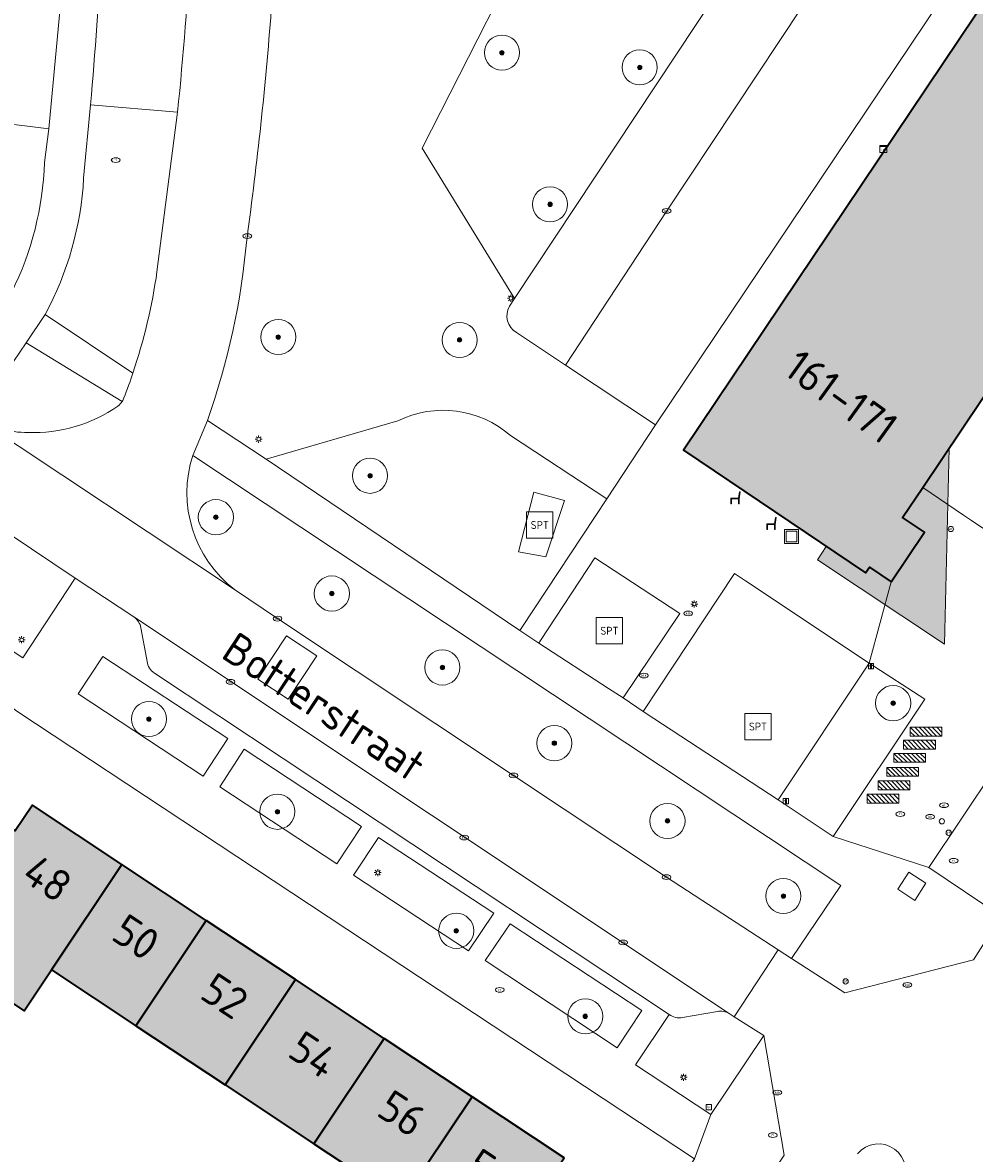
# Model space of a CAD drawing. Header units: metres. Extents: x 125349 to 128236, y 501602 to 503797.
# Tile 459 of 656: x 126887 to 126941, y 502640 to 502704. Entities that reach past the tile are written whole.
import ezdxf
from ezdxf.enums import TextEntityAlignment as Align

# ---------------------------------------------------------------- set-up
doc = ezdxf.new("R2010")
doc.units = ezdxf.units.M
doc.layers.get('0').update_dxf_attribs({"linetype": 'CONTINUOUS'})
for name, color, linetype, lineweight in [('B-WE-GR-BEPLANTING_CULTUUR_BOSPLANTSOEN-GV', 90, 'CONTINUOUS', 18), ('B-WE-GR-BEPLANTING_CULTUUR_HEESTERS-GV', 90, 'CONTINUOUS', 18), ('B-WE-GR-BOOM-S-500', 90, 'CONTINUOUS', 18), ('B-WE-GR-GROENVOORZIENING-GV', 80, 'CONTINUOUS', 18), ('B-WE-IE-MEUBILAIR-S', 7, 'CONTINUOUS', 18), ('B-WE-IE-MEUBILAIR_WEGMEUBILAIR-GV', 7, 'CONTINUOUS', 18), ('B-WE-IE-MEUBILAIR_WEGMEUBILAIR-S', 7, 'CONTINUOUS', 18), ('B-WE-IE-MEUBILAIR_WEGMEUBILAIR_AFVALBAK-S', 7, 'CONTINUOUS', 18), ('B-WE-IE-TERREINAFSCHEIDING_KUNSTMATIG_MUUR-G', 90, 'IE-TERREINAFSCHEIDING_KUNSTMATIG-SO', 18), ('B-WE-OG-BEBOUWING-GV', 7, 'CONTINUOUS', 35), ('B-WE-OG-BEBOUWING-T18', 10, 'CONTINUOUS', 18), ('B-WE-OG-BEBOUWING_LUIFEL-GV', 7, 'CONTINUOUS', 18), ('B-WE-OG-TERREIN_BEGROEID-GV', 7, 'CONTINUOUS', 18), ('B-WE-OG-TERREIN_ERF-GV', 7, 'CONTINUOUS', 18), ('B-WE-OG-TOPOGRAFIE-T18', 10, 'CONTINUOUS', 18), ('B-WE-VH-GESLOTENVERHARDING_KUNSTSTOF-GV', 10, 'CONTINUOUS', 18), ('B-WE-VH-OPENVERHARDING-GV', 90, 'CONTINUOUS', 18), ('B-WE-VH-OPENVERHARDING_BETONSTRAATSTEEN-GV', 90, 'CONTINUOUS', 18)]:
    doc.layers.add(name, color=color, linetype=linetype, lineweight=lineweight)
doc.layers.add('B-WE-OG-BEBOUWING-V', color=7, linetype='CONTINUOUS', lineweight=18, true_color=0xcc646e)
doc.layers.add('B-WE-OG-BEBOUWING_LUIFEL-V', color=7, linetype='CONTINUOUS', lineweight=18, true_color=0xcc646e)
doc.styles.add('NLCS-ISO', font='NLCS-ISO.ttf')
doc.styles.add('NLCS-ISO-M1000-T18', font='NLCS-ISO.ttf', dxfattribs={"height": 1.8})
doc.linetypes.add('IE-TERREINAFSCHEIDING_KUNSTMATIG-SO', pattern='A,4,[82,NLCS.SHX,S=0.75,R=90,X=0,Y=0],4,-2', length=10)

# ---------------------------------------------------------------- blocks, each defined once
blk = doc.blocks.new('SIE-WEG_AFVALBAK-SO')
at = {"color": 0, "linetype": 'ByBlock', "lineweight": 18}
for points in [[(-2, -2), (2, -2), (2, 2), (-2, 2)], [(-1.5, -1.5), (1.5, -1.5), (1.5, 1.5), (-1.5, 1.5)]]:
    blk.add_lwpolyline(points, close=True, dxfattribs=at)
blk = doc.blocks.new('SIE-MEUBILAIR_BORD_LOCATIEPAAL-SO')
blk.add_lwpolyline([(-0.75, -0.75), (0.75, -0.75), (0.75, 0.75), (-0.75, 0.75)], close=True)
at = {"style": 'NLCS-ISO'}
blk.add_text('lp', height=0.75, dxfattribs=at).set_placement((0.01, 0.12), align=Align.MIDDLE_CENTER)
blk = doc.blocks.new('SIE-MEUBILAIR_BORD_INFORMATIE-SO')
h = blk.add_hatch(color=256)
h.dxf.hatch_style = 1
h.paths.add_polyline_path([(0.13, 0.2), (-0.33, 0.2), (-0.33, 0.08), (-0.13, 0.08), (-0.13, -0.65), (0.13, -0.65)])
h = blk.add_hatch(color=256)
h.dxf.hatch_style = 1
edge = h.paths.add_edge_path()
edge.add_arc((0, 0.5), 0.149, 0, 360)
for points in [[(-0.75, -0.75), (0.75, -0.75), (0.75, 0.75), (-0.75, 0.75)], [(0.13, 0.2), (-0.33, 0.2), (-0.33, 0.08), (-0.13, 0.08), (-0.13, -0.65), (0.13, -0.65)]]:
    blk.add_lwpolyline(points, close=True)
blk.add_circle((0, 0.5), 0.149)
blk = doc.blocks.new('SIE-MEUBILAIR_KAST_CAI-SO')
for points in [[(-1, 1), (1, 1), (1, 0.84), (-1, 0.84)], [(-1, 0.76), (1, 0.76), (1, -1), (-1, -1)]]:
    blk.add_lwpolyline(points, close=True)
at = {"style": 'NLCS-ISO'}
blk.add_text('cai', height=0.75, dxfattribs=at).set_placement((0, 0), align=Align.MIDDLE_CENTER)
blk = doc.blocks.new('SIE-MEUBILAIR_PAAL_AFSLUITPAAL-SO')
blk.add_circle((0, 0), 0.75)
at = {"style": 'NLCS-ISO'}
blk.add_text('af', height=0.75, dxfattribs=at).set_placement((0, 0.05), align=Align.MIDDLE_CENTER)
blk = doc.blocks.new('SIE-MEUBILAIR_PAAL_LICHTMAST-SO')
for points in [[(-0.62, 0), (-1, 0)], [(-0.71, 0.71), (-0.44, 0.44)], [(0, 1), (0, 0.62)], [(0.44, 0.44), (0.71, 0.71)], [(1, 0), (0.62, 0)], [(-0.71, -0.71), (-0.44, -0.44)], [(0, -0.62), (0, -1)], [(0.44, -0.44), (0.71, -0.71)]]:
    blk.add_lwpolyline(points)
blk.add_circle((0, 0), 0.5)
blk = doc.blocks.new('SIE-MEUBILAIR_PAAL-SO')
blk.add_circle((0, 0), 0.75)
blk = doc.blocks.new('SIE-MEUBILAIR_PAAL_VERKEERSBORD-SO')
blk.add_circle((0, 0), 0.75)
at = {"style": 'NLCS-ISO'}
blk.add_text('vb', height=0.75, dxfattribs=at).set_placement((0, 0.07), align=Align.MIDDLE_CENTER)
blk = doc.blocks.new('SIE-MEUBILAIR_PUT_KOLK-SO')
blk.add_ellipse((0, 0), major_axis=(1.25, 0), ratio=0.54)
at = {"style": 'NLCS-ISO'}
blk.add_text('klk', height=0.75, dxfattribs=at).set_placement((0.03, 0), align=Align.MIDDLE_CENTER)
blk = doc.blocks.new('SIE-MEUBILAIR_PUT_RIOOLPUT-SO')
blk.add_ellipse((0, 0), major_axis=(1.25, 0), ratio=0.54)
at = {"style": 'NLCS-ISO'}
blk.add_text('ri', height=0.75, dxfattribs=at).set_placement((-0.04, 0.07), align=Align.MIDDLE_CENTER)
blk = doc.blocks.new('SIE-MEUBILAIR_PUT_WATERLEIDINGPUT-SO')
blk.add_ellipse((0, 0), major_axis=(1.25, 0), ratio=0.54)
at = {"style": 'NLCS-ISO'}
blk.add_text('wl', height=0.75, dxfattribs=at).set_placement((-0.14, 0), align=Align.MIDDLE_CENTER)
blk = doc.blocks.new('SIE-MEUBILAIR_PUT_BRANDKRAAN-SO')
blk.add_ellipse((0, 0), major_axis=(1.25, 0), ratio=0.54)
at = {"style": 'NLCS-ISO'}
blk.add_text('bk', height=0.75, dxfattribs=at).set_placement((0.03, 0), align=Align.MIDDLE_CENTER)
blk = doc.blocks.new('SIE-WEG_SPEELTOESTEL-SO')
at = {"flags": 128}
blk.add_lwpolyline([(-3.75, -3.75), (3.75, -3.75), (3.75, 3.75), (-3.75, 3.75)], close=True, dxfattribs=at)
at = {"style": 'NLCS-ISO'}
blk.add_text('SPT', height=2.25, dxfattribs=at).set_placement((0, 0), align=Align.MIDDLE_CENTER)
blk = doc.blocks.new('SIE-WEG_FIETSREK-SO')
for p, q in [((-4.5, 1.25), (-2, -1.25)), ((-4.5, 0), (-3.25, -1.25)), ((-3.25, 1.25), (-0.75, -1.25)), ((-2, 1.25), (0.5, -1.25)), ((-0.75, 1.25), (1.75, -1.25)), ((0.5, 1.25), (3, -1.25)), ((1.76, 1.25), (4.26, -1.25)), ((3.01, 1.25), (4.5, -0.24)), ((4.26, 1.25), (4.5, 1.01))]:
    blk.add_line(p, q)
at = {"flags": 128}
blk.add_lwpolyline([(4.51, -1.25), (-4.51, -1.25), (-4.51, 1.25), (4.51, 1.25), (4.51, -1.25)], close=True, dxfattribs=at)
blk = doc.blocks.new('SIE-WEG_ZITBANK-SO')
at = {"color": 0, "linetype": 'ByBlock', "lineweight": 18}
blk.add_lwpolyline([(-0.91, -1.63), (-0.91, -0.2), (1.09, -0.2), (1.09, -1.63), (1.29, -1.63), (1.29, -0.21), (1.54, 1.78), (1.33, 1.78), (1.11, 0), (-1.11, 0), (-1.11, -1.63)], close=True, dxfattribs=at)
blk = doc.blocks.new('SGR-BOOM_01-SO')
at = {"linetype": 'ByBlock', "lineweight": 18}
h = blk.add_hatch(color=0, dxfattribs=at)
h.dxf.hatch_style = 1
edge = h.paths.add_edge_path()
edge.add_arc((0, 0), 0.25, 0, 360)
at = {"color": 0, "linetype": 'ByBlock', "lineweight": 18}
for radius in [2, 0.25]:
    blk.add_circle((0, 0), radius, dxfattribs=at)

msp = doc.modelspace()

# ---------------------------------------------------------------- hatches: boundary and pattern name
at = {"layer": 'B-WE-OG-BEBOUWING-V'}
for points in [[(126997.244, 502763.031), (126995.994, 502763.862), (126996.216, 502764.195), (126985.694, 502771.06), (126971.909, 502750), (126970.128, 502747.277), (126924.89, 502679.892), (126935.259, 502672.903), (126935.482, 502673.235), (126936.728, 502672.4), (126938.621, 502675.224), (126937.375, 502676.059), (126938.52, 502677.767), (126985.178, 502747.364), (126986.906, 502750), (126993.666, 502760.348), (126994.112, 502761.031), (126995.361, 502760.2)], [(126888.906, 502650.309), (126892.91, 502656.306), (126887.817, 502659.683), (126886.84, 502658.215), (126883.781, 502660.238), (126880.842, 502655.763), (126883.92, 502653.742), (126882.304, 502651.32), (126887.35, 502647.977)], [(126888.906, 502650.309), (126893.714, 502647.124), (126897.717, 502653.12), (126892.91, 502656.306)], [(126902.792, 502649.755), (126897.717, 502653.12), (126893.714, 502647.124), (126898.79, 502643.762)], [(126907.852, 502646.401), (126902.792, 502649.755), (126898.79, 502643.762), (126903.852, 502640.409)], [(126907.852, 502646.401), (126903.852, 502640.409), (126908.856, 502637.095), (126912.855, 502643.084)], [(126912.855, 502643.084), (126908.856, 502637.095), (126906.635, 502633.768), (126911.877, 502630.296), (126918.095, 502639.61)]]:
    msp.add_hatch(color=256, dxfattribs=at).paths.add_polyline_path(points)
at = {"layer": 'B-WE-OG-BEBOUWING_LUIFEL-V'}
msp.add_hatch(color=256, dxfattribs=at).paths.add_polyline_path([(126937.375, 502676.059), (126938.621, 502675.224), (126936.728, 502672.4), (126935.482, 502673.235), (126935.259, 502672.903), (126933.026, 502674.408), (126932.517, 502673.653), (126939.759, 502668.851), (126940.015, 502679.997)])

# ---------------------------------------------------------------- linework, layer by layer
at = {"layer": 'B-WE-GR-BEPLANTING_CULTUUR_BOSPLANTSOEN-GV', "flags": 128}
msp.add_lwpolyline([(126931.372, 502712.826), (126926.981, 502714.047), (126924.507, 502711.305), (126917.407, 502711.601), (126910.006, 502697.081), (126915.277, 502688.532)], close=True, dxfattribs=at)
at = {"layer": 'B-WE-GR-BEPLANTING_CULTUUR_HEESTERS-GV', "flags": 128}
for points in [[(126888.505, 502696.267), (126888.747, 502698.194), (126885.826, 502698.541), (126876.42, 502699.444), (126876.658, 502701.96), (126872.032, 502701.272), (126871.544, 502704.735), (126868.273, 502704.265), (126867.313, 502702.739), (126869.457, 502701.118), (126869.07, 502700.47), (126886.639, 502688.881)], [(126880.347, 502679.071), (126877.398, 502674.543), (126887.275, 502668.078), (126890.254, 502672.608)], [(126890.254, 502672.608), (126881.44, 502678.512)], [(126924.088, 502647.771), (126922.165, 502644.907), (126926.448, 502642.076), (126929.462, 502646.564), (126929.02, 502646.845), (126927.776, 502647.636)], [(126926.822, 502647.942), (126924.835, 502647.592)], [(126927.776, 502647.636), (126927.497, 502647.813)]]:
    msp.add_lwpolyline(points, dxfattribs=at)
at = {"layer": 'B-WE-GR-BEPLANTING_CULTUUR_HEESTERS-GV'}
for points in [[(126886.639, 502688.881, 0.107482), (126888.505, 502696.267)], [(126924.835, 502647.592, -0.223859), (126924.088, 502647.771)], [(126927.497, 502647.813, 0.194064), (126926.822, 502647.942)]]:
    msp.add_lwpolyline(points, format="xyb", dxfattribs=at)
at = {"layer": 'B-WE-GR-BEPLANTING_CULTUUR_HEESTERS-GV', "flags": 128}
for points in [[(126897.545, 502661.329), (126898.953, 502663.481), (126891.824, 502668.153), (126890.424, 502666.013)], [(126899.88, 502662.863), (126898.487, 502660.716), (126905.154, 502656.336), (126906.563, 502658.472)], [(126914.104, 502653.532), (126907.528, 502657.846), (126906.104, 502655.703), (126912.654, 502651.393)], [(126921.112, 502645.873), (126922.527, 502647.994), (126915.021, 502652.919), (126913.599, 502650.836)]]:
    msp.add_lwpolyline(points, close=True, dxfattribs=at)
at = {"layer": 'B-WE-GR-GROENVOORZIENING-GV', "flags": 128}
for points in [[(126914.985, 502688.091), (126915.277, 502688.532), (126910.006, 502697.081), (126917.407, 502711.601), (126924.507, 502711.305), (126926.981, 502714.047), (126931.372, 502712.826)], [(126900.091, 502692.356), (126900.06, 502692.082), (126900.024, 502691.875)], [(126918.169, 502684.737), (126915.379, 502686.592)], [(126915.052, 502680.724), (126920.523, 502677.12), (126923.298, 502681.328), (126918.169, 502684.737)], [(126897.793, 502681.587), (126901.136, 502679.386)], [(126901.136, 502679.386), (126908.621, 502681.561)], [(126930.277, 502651.446), (126931.044, 502650.946), (126933.858, 502655.115), (126896.949, 502679.595)], [(126899.327, 502671.96), (126901.78, 502670.299), (126915.22, 502661.375), (126923.926, 502655.584), (126930.277, 502651.446)]]:
    msp.add_lwpolyline(points, dxfattribs=at)
at = {"layer": 'B-WE-GR-GROENVOORZIENING-GV'}
for points in [[(126901.452, 502705.329, -0.014883), (126900.091, 502692.356)], [(126900.024, 502691.875, -0.062511), (126897.793, 502681.587)], [(126915.379, 502686.592, -0.407047), (126914.985, 502688.091)], [(126908.621, 502681.561, -0.301521), (126915.052, 502680.724)], [(126896.949, 502679.595, 0.315905), (126899.327, 502671.96)], [(126937.272, 502638.014, 0.961582), (126934.811, 502639.826)]]:
    msp.add_lwpolyline(points, format="xyb", dxfattribs=at)
at = {"layer": 'B-WE-IE-MEUBILAIR_WEGMEUBILAIR-GV', "flags": 128}
msp.add_lwpolyline([(126937.096, 502654.897), (126938.068, 502654.261), (126938.704, 502655.233), (126937.732, 502655.869)], close=True, dxfattribs=at)
at = {"layer": 'B-WE-IE-TERREINAFSCHEIDING_KUNSTMATIG_MUUR-G', "flags": 128}
msp.add_lwpolyline([(126888.685, 502746.399), (126889.629, 502736.653), (126890.104, 502727.09), (126890.128, 502717.514), (126889.659, 502707.939), (126888.747, 502698.194), (126885.826, 502698.541)], dxfattribs=at)
at = {"layer": 'B-WE-OG-BEBOUWING-GV', "flags": 128}
for points in [[(126997.244, 502763.031), (126995.994, 502763.862), (126996.216, 502764.195), (126985.694, 502771.06), (126971.909, 502750), (126970.128, 502747.277), (126924.89, 502679.892), (126935.259, 502672.903), (126935.482, 502673.235), (126936.728, 502672.4), (126938.621, 502675.224), (126937.375, 502676.059), (126938.52, 502677.767), (126985.178, 502747.364), (126986.906, 502750), (126993.666, 502760.348), (126994.112, 502761.031), (126995.361, 502760.2)], [(126888.906, 502650.309), (126892.91, 502656.306), (126887.817, 502659.683), (126886.84, 502658.215), (126883.781, 502660.238), (126880.842, 502655.763), (126883.92, 502653.742), (126882.304, 502651.32), (126887.35, 502647.977)], [(126888.906, 502650.309), (126893.714, 502647.124), (126897.717, 502653.12), (126892.91, 502656.306)], [(126902.792, 502649.755), (126897.717, 502653.12), (126893.714, 502647.124), (126898.79, 502643.762)], [(126907.852, 502646.401), (126902.792, 502649.755), (126898.79, 502643.762), (126903.852, 502640.409)], [(126907.852, 502646.401), (126903.852, 502640.409), (126908.856, 502637.095), (126912.855, 502643.084)], [(126912.855, 502643.084), (126908.856, 502637.095), (126906.635, 502633.768), (126911.877, 502630.296), (126918.095, 502639.61)]]:
    msp.add_lwpolyline(points, close=True, dxfattribs=at)
at = {"layer": 'B-WE-OG-BEBOUWING_LUIFEL-GV', "flags": 128}
msp.add_lwpolyline([(126937.375, 502676.059), (126938.621, 502675.224), (126936.728, 502672.4), (126935.482, 502673.235), (126935.259, 502672.903), (126933.026, 502674.408), (126932.517, 502673.653), (126939.759, 502668.851), (126940.015, 502679.997)], close=True, dxfattribs=at)
at = {"layer": 'B-WE-OG-TERREIN_BEGROEID-GV', "flags": 128}
for points in [[(126896.086, 502699.137), (126891.137, 502699.556), (126890.736, 502695.373)], [(126894.914, 502690.054), (126896.086, 502699.137)], [(126888.538, 502687.61), (126893.543, 502684.284)], [(126892.93, 502682.665), (126887.472, 502686.008), (126884.555, 502681.756)], [(126908.621, 502681.561), (126901.136, 502679.386), (126915.585, 502669.629), (126915.697, 502669.799), (126920.523, 502677.12)], [(126920.523, 502677.12), (126915.052, 502680.724)]]:
    msp.add_lwpolyline(points, dxfattribs=at)
at = {"layer": 'B-WE-OG-TERREIN_BEGROEID-GV'}
for points in [[(126890.736, 502695.373, -0.111787), (126888.538, 502687.61)], [(126893.543, 502684.284, 0.044905), (126894.914, 502690.054)], [(126887.57, 502680.904, 0.165148), (126892.688, 502682.401)], [(126892.688, 502682.401, 0.083019), (126892.93, 502682.665)], [(126915.052, 502680.724, 0.301521), (126908.621, 502681.561)], [(126884.555, 502681.756, 0.149854), (126887.57, 502680.904)]]:
    msp.add_lwpolyline(points, format="xyb", dxfattribs=at)
at = {"layer": 'B-WE-OG-TERREIN_BEGROEID-GV', "flags": 128}
for points in [[(126917.049, 502673.812), (126915.502, 502674.099), (126916.371, 502677.498), (126918.116, 502677.021)], [(126933.421, 502657.898), (126938.633, 502665.715), (126935.468, 502667.772), (126930.293, 502659.982)]]:
    msp.add_lwpolyline(points, close=True, dxfattribs=at)
at = {"layer": 'B-WE-OG-TERREIN_ERF-GV', "flags": 128}
for points in [[(126886.6, 502736.912), (126886.644, 502736.457), (126887.115, 502727.017), (126887.146, 502717.569), (126886.706, 502708.143), (126885.826, 502698.541), (126888.747, 502698.194), (126889.659, 502707.939), (126890.128, 502717.514), (126890.104, 502727.09), (126889.629, 502736.653)], [(126883.441, 502638.273), (126889.812, 502634.057), (126891.782, 502636.892), (126893.457, 502635.773), (126895.266, 502634.565), (126897.783, 502632.89), (126895.862, 502630.004), (126899.863, 502627.364), (126901.776, 502630.305), (126903.515, 502629.095), (126905.315, 502627.842), (126903.403, 502625.001), (126911.947, 502619.281), (126925.514, 502639.547), (126886.93, 502665.035)], [(126886.84, 502658.215), (126887.817, 502659.683), (126892.91, 502656.306), (126897.717, 502653.12), (126902.792, 502649.755), (126907.852, 502646.401), (126912.855, 502643.084), (126918.095, 502639.61), (126911.877, 502630.296), (126906.635, 502633.768), (126908.856, 502637.095), (126903.852, 502640.409), (126898.79, 502643.762), (126893.714, 502647.124), (126888.906, 502650.309), (126887.35, 502647.977), (126882.304, 502651.32)]]:
    msp.add_lwpolyline(points, dxfattribs=at)
at = {"layer": 'B-WE-VH-GESLOTENVERHARDING_KUNSTSTOF-GV', "flags": 128}
for points in [[(126917.049, 502673.812), (126918.116, 502677.021), (126916.371, 502677.498), (126915.502, 502674.099)], [(126921.46, 502665.787), (126924.694, 502670.6), (126919.842, 502673.753), (126916.757, 502669.053), (126916.659, 502668.904), (126920.631, 502666.325)], [(126930.293, 502659.982), (126935.468, 502667.772), (126928.425, 502672.447), (126927.797, 502672.864), (126922.593, 502665.015), (126923.213, 502664.61)]]:
    msp.add_lwpolyline(points, close=True, dxfattribs=at)
at = {"layer": 'B-WE-VH-OPENVERHARDING-GV', "flags": 128}
for points in [[(126968.465, 502702.39), (126969.401, 502701.746), (126971.941, 502700.04), (126972.457, 502697.262), (126977.599, 502705.01), (126974.8, 502704.443), (126972.275, 502706.079), (126971.354, 502706.692), (126969.134, 502708.187), (126968.642, 502710.793), (126994.815, 502750), (126999.264, 502756.664), (126993.666, 502760.348), (126986.906, 502750), (126985.178, 502747.364), (126938.52, 502677.767), (126940.838, 502676.198), (126941.298, 502675.886), (126944.02, 502674.044), (126963.575, 502703.269), (126966.261, 502703.819)], [(126897.793, 502681.587), (126896.949, 502679.595), (126933.858, 502655.115), (126931.044, 502650.946), (126934.077, 502649.004), (126941.4, 502650.868), (126942.203, 502652.132), (126942.983, 502653.36), (126938.858, 502656.141), (126933.421, 502657.898), (126930.293, 502659.982), (126923.213, 502664.61), (126922.593, 502665.015), (126921.46, 502665.787), (126920.631, 502666.325), (126916.659, 502668.904), (126915.585, 502669.629), (126901.136, 502679.386)], [(126938.52, 502677.767), (126937.375, 502676.059), (126938.621, 502675.224), (126936.728, 502672.4), (126935.468, 502667.772), (126938.633, 502665.715), (126933.421, 502657.898), (126938.858, 502656.141), (126944.511, 502664.557), (126948.633, 502661.751), (126952.46, 502667.436), (126948.366, 502670.186), (126947.387, 502670.891), (126947.156, 502670.547), (126943.438, 502673.175), (126944.02, 502674.044), (126941.298, 502675.886), (126940.838, 502676.198)], [(126948.633, 502661.751), (126944.511, 502664.557), (126938.858, 502656.141), (126942.983, 502653.36)]]:
    msp.add_lwpolyline(points, close=True, dxfattribs=at)
for points in [[(126967.682, 502747.417), (126923.298, 502681.328), (126920.523, 502677.12), (126915.697, 502669.799), (126915.585, 502669.629), (126916.659, 502668.904), (126916.757, 502669.053), (126919.842, 502673.753), (126924.694, 502670.6), (126921.46, 502665.787), (126922.593, 502665.015), (126927.797, 502672.864), (126928.425, 502672.447), (126935.468, 502667.772), (126936.728, 502672.4), (126935.482, 502673.235), (126935.259, 502672.903), (126924.89, 502679.892), (126970.128, 502747.277)], [(126929.069, 502637.358), (126929.167, 502637.511), (126929.649, 502638.258), (126930.62, 502639.753), (126929.462, 502646.564), (126926.448, 502642.076), (126925.514, 502639.547), (126911.947, 502619.281), (126911.118, 502618.042), (126890.978, 502587.957), (126879.063, 502570.181), (126869.501, 502555.903), (126868.643, 502554.621), (126854.384, 502533.329), (126855.945, 502531.645)]]:
    msp.add_lwpolyline(points, dxfattribs=at)
at = {"layer": 'B-WE-VH-OPENVERHARDING_BETONSTRAATSTEEN-GV', "flags": 128}
for points in [[(126937.317, 502713.722), (126935.506, 502710.956), (126923.937, 502693.511), (126918.169, 502684.737), (126923.298, 502681.328), (126967.682, 502747.417), (126969.389, 502750), (126970.719, 502752.013), (126966.931, 502754.587), (126956.157, 502761.687), (126954.547, 502762.708)], [(126891.679, 502736.893), (126890.752, 502746.654), (126888.925, 502746.429), (126888.685, 502746.399), (126889.572, 502737.241), (126889.629, 502736.653), (126890.104, 502727.09), (126890.128, 502717.514), (126889.659, 502707.939), (126888.747, 502698.194)], [(126915.379, 502686.592), (126918.169, 502684.737), (126923.937, 502693.511), (126935.506, 502710.956), (126937.317, 502713.722)], [(126931.372, 502712.826), (126915.277, 502688.532)], [(126890.736, 502695.373), (126891.137, 502699.556)], [(126891.137, 502699.556), (126896.086, 502699.137)], [(126896.086, 502699.137), (126894.914, 502690.054)], [(126888.747, 502698.194), (126888.505, 502696.267)], [(126900.024, 502691.875), (126900.06, 502692.082), (126900.091, 502692.356)], [(126886.639, 502688.881), (126885.502, 502687.187), (126882.672, 502683.028), (126884.555, 502681.756), (126887.472, 502686.008), (126888.538, 502687.61)], [(126915.277, 502688.532), (126914.985, 502688.091)], [(126893.543, 502684.284), (126888.538, 502687.61), (126887.472, 502686.008)], [(126868.412, 502687.136), (126881.44, 502678.512), (126890.254, 502672.608), (126893.596, 502670.399), (126927.497, 502647.813), (126927.776, 502647.636)], [(126887.472, 502686.008), (126892.93, 502682.665)], [(126927.776, 502647.636), (126930.277, 502651.446), (126923.926, 502655.584), (126915.22, 502661.375), (126901.78, 502670.299), (126899.327, 502671.96), (126884.555, 502681.756), (126882.672, 502683.028), (126881.627, 502683.734)], [(126884.555, 502681.756), (126899.327, 502671.96)], [(126896.949, 502679.595), (126897.793, 502681.587)], [(126890.254, 502672.608), (126887.275, 502668.078), (126877.398, 502674.543), (126880.347, 502679.071)], [(126873.722, 502678.133), (126871.79, 502675.245), (126871.34, 502674.577), (126875.909, 502672.387), (126885.557, 502666.04), (126886.93, 502665.035), (126925.514, 502639.547), (126926.448, 502642.076), (126922.165, 502644.907), (126924.088, 502647.771)], [(126893.596, 502670.399), (126890.254, 502672.608)], [(126927.497, 502647.813), (126893.596, 502670.399)], [(126894.319, 502668.065), (126894.003, 502669.776)], [(126894.356, 502667.868), (126894.319, 502668.065)], [(126894.767, 502667.204), (126924.088, 502647.771)], [(126937.272, 502638.014), (126936.106, 502636.27), (126934.973, 502634.575), (126934.526, 502633.908), (126937.39, 502631.956), (126937.704, 502632.397), (126944.562, 502642.526), (126945.517, 502647.983), (126945.664, 502648.22), (126946.454, 502649.492), (126942.203, 502652.132), (126941.4, 502650.868)], [(126941.4, 502650.868), (126934.077, 502649.004), (126931.044, 502650.946), (126930.277, 502651.446), (126927.776, 502647.636), (126929.02, 502646.845), (126929.462, 502646.564), (126930.62, 502639.753), (126929.649, 502638.258), (126929.167, 502637.511), (126931.988, 502635.612), (126932.467, 502636.329), (126933.59, 502637.981)], [(126924.835, 502647.592), (126926.822, 502647.942)]]:
    msp.add_lwpolyline(points, dxfattribs=at)
at = {"layer": 'B-WE-VH-OPENVERHARDING_BETONSTRAATSTEEN-GV'}
for points in [[(126897.267, 502718.621, -0.019966), (126896.086, 502699.137)], [(126891.137, 502699.556, 0.012631), (126892.199, 502717.61)], [(126900.091, 502692.356, 0.014883), (126901.452, 502705.329)], [(126888.505, 502696.267, -0.107482), (126886.639, 502688.881)], [(126888.538, 502687.61, 0.111787), (126890.736, 502695.373)], [(126897.793, 502681.587, 0.062511), (126900.024, 502691.875)], [(126894.914, 502690.054, -0.044905), (126893.543, 502684.284)], [(126914.985, 502688.091, 0.407047), (126915.379, 502686.592)], [(126893.034, 502682.871, 0.011778), (126893.543, 502684.284)], [(126892.93, 502682.665, 0.050403), (126893.034, 502682.871)], [(126892.688, 502682.401, -0.165148), (126887.57, 502680.904)], [(126892.93, 502682.665, -0.083019), (126892.688, 502682.401)], [(126887.57, 502680.904, -0.149854), (126884.555, 502681.756)], [(126899.327, 502671.96, -0.315905), (126896.949, 502679.595)], [(126894.003, 502669.776, 0.194186), (126893.596, 502670.399)], [(126894.767, 502667.204, -0.236999), (126894.356, 502667.868)], [(126924.088, 502647.771, 0.223859), (126924.835, 502647.592)], [(126926.822, 502647.942, -0.194064), (126927.497, 502647.813)], [(126934.811, 502639.826, -0.961582), (126937.272, 502638.014)]]:
    msp.add_lwpolyline(points, format="xyb", dxfattribs=at)
at = {"layer": 'B-WE-VH-OPENVERHARDING_BETONSTRAATSTEEN-GV', "flags": 128}
for points in [[(126900.661, 502666.862), (126902.296, 502669.326), (126904.016, 502668.184), (126902.38, 502665.721)], [(126900.661, 502666.862), (126902.38, 502665.721), (126904.016, 502668.184), (126902.296, 502669.326)], [(126897.545, 502661.329), (126890.424, 502666.013), (126891.824, 502668.153), (126898.953, 502663.481)], [(126899.88, 502662.863), (126906.563, 502658.472), (126905.154, 502656.336), (126898.487, 502660.716)], [(126914.104, 502653.532), (126912.654, 502651.393), (126906.104, 502655.703), (126907.528, 502657.846)], [(126921.112, 502645.873), (126913.599, 502650.836), (126915.021, 502652.919), (126922.527, 502647.994)]]:
    msp.add_lwpolyline(points, close=True, dxfattribs=at)

# ---------------------------------------------------------------- block references
at = {"layer": 'B-WE-GR-BOOM-S-500', "xscale": 0.5, "yscale": 0.5, "zscale": 0.5}
for p in [(126914.558, 502702.519), (126922.402, 502701.686), (126917.298, 502693.889), (126901.821, 502686.33), (126912.146, 502686.168), (126907.045, 502678.433), (126898.266, 502676.076), (126904.87, 502671.73), (126911.166, 502667.52), (126936.834, 502665.489), (126894.454, 502664.583), (126917.541, 502663.21), (126901.771, 502659.304), (126923.983, 502658.784), (126930.586, 502654.506), (126911.953, 502652.528), (126919.301, 502647.66)]:
    msp.add_blockref('SGR-BOOM_01-SO', p, dxfattribs=at)
at = {"layer": 'B-WE-IE-MEUBILAIR-S', "xscale": 0.2, "yscale": 0.2, "zscale": 0.2}
for name, p in [('SIE-MEUBILAIR_KAST_CAI-SO', (126936.272, 502697.034)), ('SIE-MEUBILAIR_PUT_RIOOLPUT-SO', (126892.564, 502696.409)), ('SIE-MEUBILAIR_PUT_KOLK-SO', (126923.937, 502693.511)), ('SIE-MEUBILAIR_PUT_KOLK-SO', (126900.06, 502692.082)), ('SIE-MEUBILAIR_PAAL_LICHTMAST-SO', (126915.066, 502688.537)), ('SIE-MEUBILAIR_PAAL_LICHTMAST-SO', (126900.701, 502680.518)), ('SIE-MEUBILAIR_PAAL_AFSLUITPAAL-SO', (126940.119, 502675.403)), ('SIE-MEUBILAIR_PAAL_LICHTMAST-SO', (126925.512, 502671.13)), ('SIE-MEUBILAIR_PUT_KOLK-SO', (126925.166, 502670.599)), ('SIE-MEUBILAIR_PUT_KOLK-SO', (126901.78, 502670.299)), ('SIE-MEUBILAIR_PAAL_LICHTMAST-SO', (126887.205, 502669.096)), ('SIE-MEUBILAIR_BORD_INFORMATIE-SO', (126935.572, 502667.588)), ('SIE-MEUBILAIR_PUT_KOLK-SO', (126899.106, 502666.703)), ('SIE-MEUBILAIR_PUT_KOLK-SO', (126922.641, 502667.061)), ('SIE-MEUBILAIR_PUT_KOLK-SO', (126915.22, 502661.375)), ('SIE-MEUBILAIR_BORD_INFORMATIE-SO', (126930.729, 502659.91)), ('SIE-MEUBILAIR_PUT_WATERLEIDINGPUT-SO', (126939.731, 502659.674)), ('SIE-MEUBILAIR_PUT_RIOOLPUT-SO', (126937.24, 502659.175)), ('SIE-MEUBILAIR_PUT_BRANDKRAAN-SO', (126938.941, 502659.02)), ('SIE-MEUBILAIR_PAAL-SO', (126939.609, 502658.763)), ('SIE-MEUBILAIR_PAAL_VERKEERSBORD-SO', (126939.996, 502658.112)), ('SIE-MEUBILAIR_PUT_KOLK-SO', (126912.405, 502657.836)), ('SIE-MEUBILAIR_PUT_RIOOLPUT-SO', (126940.277, 502656.519)), ('SIE-MEUBILAIR_PAAL_LICHTMAST-SO', (126907.487, 502655.843)), ('SIE-MEUBILAIR_PUT_KOLK-SO', (126923.926, 502655.584)), ('SIE-MEUBILAIR_PUT_KOLK-SO', (126921.458, 502651.866)), ('SIE-MEUBILAIR_PUT_RIOOLPUT-SO', (126914.433, 502649.164)), ('SIE-MEUBILAIR_PAAL_AFSLUITPAAL-SO', (126934.128, 502649.647)), ('SIE-MEUBILAIR_PUT_KOLK-SO', (126937.644, 502649.446)), ('SIE-MEUBILAIR_PAAL_LICHTMAST-SO', (126924.9, 502644.186)), ('SIE-MEUBILAIR_PUT_KOLK-SO', (126930.236, 502643.316)), ('SIE-MEUBILAIR_BORD_LOCATIEPAAL-SO', (126926.333, 502642.49)), ('SIE-MEUBILAIR_PUT_RIOOLPUT-SO', (126929.984, 502640.896))]:
    msp.add_blockref(name, p, dxfattribs=at)
at = {"layer": 'B-WE-IE-MEUBILAIR_WEGMEUBILAIR-S', "xscale": 0.2, "yscale": 0.2, "zscale": 0.2}
for name, p in [('SIE-WEG_ZITBANK-SO', (126927.809, 502677.167)), ('SIE-WEG_SPEELTOESTEL-SO', (126916.712, 502675.63)), ('SIE-WEG_ZITBANK-SO', (126929.864, 502675.703)), ('SIE-WEG_SPEELTOESTEL-SO', (126920.674, 502669.61)), ('SIE-WEG_SPEELTOESTEL-SO', (126929.136, 502664.157)), ('SIE-WEG_FIETSREK-SO', (126938.71, 502663.865)), ('SIE-WEG_FIETSREK-SO', (126938.334, 502663.126)), ('SIE-WEG_FIETSREK-SO', (126937.777, 502662.381)), ('SIE-WEG_FIETSREK-SO', (126937.368, 502661.584)), ('SIE-WEG_FIETSREK-SO', (126936.889, 502660.807)), ('SIE-WEG_FIETSREK-SO', (126936.257, 502660.052))]:
    msp.add_blockref(name, p, dxfattribs=at)
at = {"layer": 'B-WE-IE-MEUBILAIR_WEGMEUBILAIR_AFVALBAK-S', "xscale": 0.2, "yscale": 0.2, "zscale": 0.2}
msp.add_blockref('SIE-WEG_AFVALBAK-SO', (126931.044, 502674.979), dxfattribs=at)

# ---------------------------------------------------------------- texts
at = {"layer": 'B-WE-OG-BEBOUWING-T18', "style": 'NLCS-ISO-M1000-T18'}
for s, rotation, p in [('161-171', 324.2, (126933.881, 502682.943)), ('48', 326.4, (126888.682, 502655.51)), ('50', 326.5, (126893.729, 502652.165)), ('52', 326.5, (126898.775, 502648.819)), ('54', 326.4, (126903.821, 502645.473)), ('56', 326.5, (126908.868, 502642.128)), ('58', 326.4, (126913.914, 502638.782))]:
    msp.add_text(s, height=1.8, rotation=rotation, dxfattribs=at).set_placement(p, align=Align.MIDDLE)
at = {"layer": 'B-WE-OG-TOPOGRAFIE-T18', "style": 'NLCS-ISO-M1000-T18'}
msp.add_text('Botterstraat', height=1.8, rotation=326.6, dxfattribs=at).set_placement((126904.435, 502665.281), align=Align.MIDDLE)

doc.saveas('drawing.dxf')
